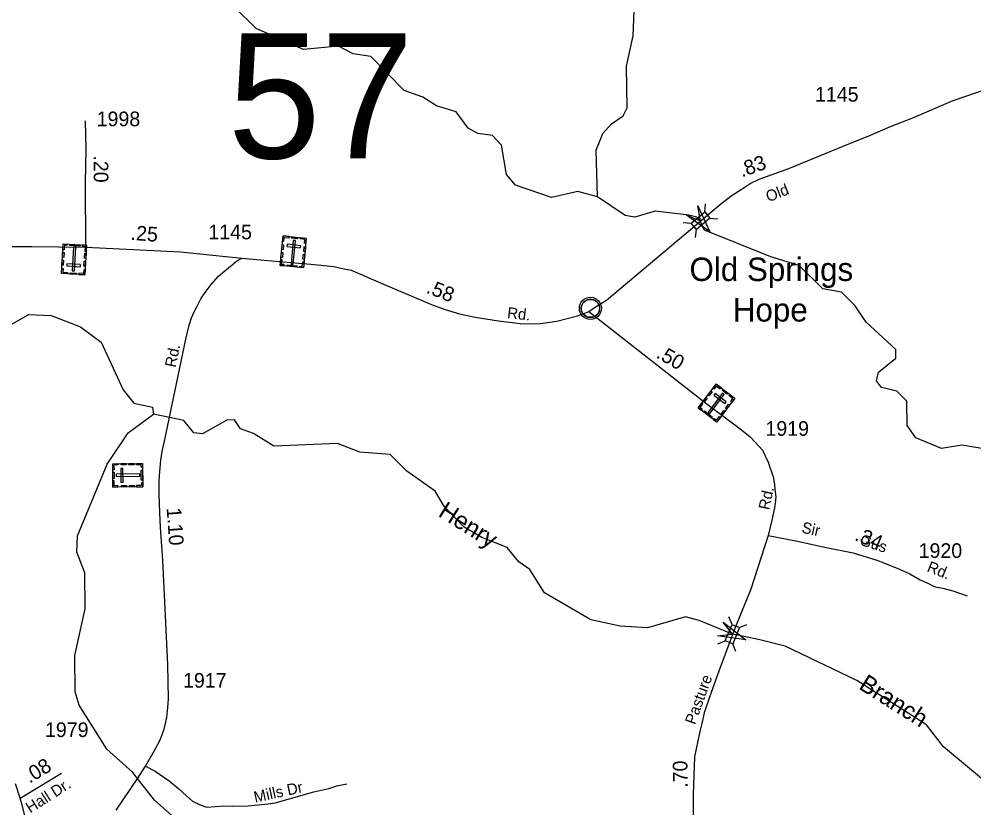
# Model space of a CAD drawing. Extents: x 2220236 to 2384410, y 720751 to 894131.
# Drawn here: x 2276098 to 2284247, y 787885 to 794617 of the extents above; entities that cross this region are included whole.
import ezdxf

# ---------------------------------------------------------------- set-up
doc = ezdxf.new("R2010")
doc.units = 0
for name, color, linetype in [('Exist Civil Demographics Community CELL', 7, 'Continuous'), ('Exist Civil Demographics Community Label', 7, 'Continuous'), ('Exist Cultural Cemetery CELL', 7, 'Continuous'), ('Exist Hydrographic Creek Single Shore', 7, 'Continuous'), ('Exist Hydrographic Creek Single Shore Label', 7, 'Continuous'), ('Exist Hydrographic Misc Water Feature', 7, 'Continuous'), ('Exist Road Non-System Type 51', 7, 'Continuous'), ('Exist Road Non-System Type 51 Label', 7, 'Continuous'), ('Exist Road Secondary Mileage Hundredths English Label', 7, 'Continuous'), ('Exist Road Secondary Structure Standard Bridge Attributed CELL', 7, 'Continuous'), ('Exist Road Secondary Structure Standard Bridge CELL', 7, 'Continuous'), ('Exist Road Secondary Structure Standard Bridge Number Label', 7, 'Continuous'), ('Exist Road Secondary Type 20 Attributed', 7, 'Continuous'), ('Exist Road Secondary Type 51 Attributed', 7, 'Continuous'), ('Exist Road Secondary Type 51 Label', 7, 'Continuous'), ('Exist Road Secondary Type 51 Number Label', 7, 'Continuous')]:
    doc.layers.add(name, color=color, linetype=linetype)

msp = doc.modelspace()

# ---------------------------------------------------------------- linework, layer by layer
at = {"layer": 'Exist Civil Demographics Community CELL'}
msp.add_lwpolyline([(2280896.5, 792161), (2280897.5, 792166.5), (2280899.2, 792173.1), (2280902.2, 792180.3), (2280905.1, 792186.1), (2280908.4, 792191.8), (2280912.2, 792196.9), (2280916.1, 792201.3), (2280920.7, 792205.9), (2280926.3, 792210.5), (2280931.7, 792214.1), (2280936.6, 792217), (2280941.6, 792219.5), (2280947.1, 792221.8), (2280952.7, 792223.6), (2280957.1, 792224.7), (2280961.9, 792225.5), (2280966, 792226.2), (2280972.4, 792226.4), (2280976.8, 792226.3), (2280982.5, 792226.1), (2280987.4, 792225.4), (2280992.3, 792224.4), (2280997.3, 792223), (2281002.5, 792221), (2281009.1, 792218.1), (2281015.4, 792214.6), (2281020.4, 792211.1), (2281025.6, 792207), (2281028.9, 792203.9), (2281033.1, 792199.5), (2281036.9, 792194.8), (2281040, 792190.2), (2281043.1, 792185.2), (2281045.6, 792180.1), (2281047.6, 792175.1), (2281049.2, 792170), (2281050.5, 792165.5), (2281051.5, 792159.4), (2281052.2, 792154.7), (2281052.4, 792148.7), (2281052.3, 792142.9), (2281051.7, 792137.2), (2281050.7, 792131.7), (2281049.1, 792125.6), (2281047.2, 792119.7), (2281044.9, 792114.7), (2281041.8, 792108.7), (2281038.5, 792103.4), (2281035, 792098.7), (2281030.8, 792093.9), (2281025.5, 792089), (2281020.5, 792084.8), (2281015.5, 792081.4), (2281011.2, 792078.9), (2281004.4, 792075.7), (2280997.2, 792072.9), (2280991.3, 792071.5), (2280984.7, 792070.2), (2280980.2, 792069.7), (2280975.7, 792069.4), (2280970.1, 792069.4), (2280965.9, 792069.9), (2280960.2, 792070.6), (2280954.3, 792071.9), (2280949.7, 792073.2), (2280944.6, 792075.1), (2280940, 792077.1), (2280936.1, 792079.3), (2280929.2, 792083.4), (2280923.7, 792087.7), (2280918.8, 792092.1), (2280914.3, 792097), (2280911.1, 792101), (2280908.1, 792105.1), (2280904, 792112.2), (2280902.3, 792115.8), (2280900.6, 792119.8), (2280898, 792128), (2280896.5, 792135), (2280895.8, 792140.2), (2280895.5, 792146.5), (2280895.4, 792151.2), (2280896, 792157.7)], close=True, dxfattribs=at)
for centre, radius in [((2280974.1, 792148.5), 94.3), ((2280973.8, 792148.8), 76.7)]:
    msp.add_circle(centre, radius, dxfattribs=at)
at = {"layer": 'Exist Cultural Cemetery CELL'}
for points in [[(2278351, 792766.7), (2278549.2, 792747.4), (2278524.6, 792494), (2278326.4, 792513.3)], [(2278346.8, 792723.6), (2278358.1, 792722.5), (2278361.3, 792754.5), (2278401.6, 792750.6), (2278402.7, 792761.7), (2278351, 792766.7)], [(2278456.7, 792727), (2278438.1, 792728.8), (2278418.5, 792527), (2278437.1, 792525.1)], [(2278424.8, 792759.5), (2278476.3, 792754.5), (2278475.2, 792743.1), (2278423.7, 792748.2)], [(2278545.1, 792704.3), (2278533.8, 792705.4), (2278536.9, 792737.4), (2278496.5, 792741.3), (2278497.6, 792752.4), (2278549.3, 792747.4)], [(2276658.7, 792434), (2276459.9, 792445.2), (2276474.3, 792699.5), (2276673, 792688.2)], [(2276507.4, 792697.6), (2276506.7, 792686.1), (2276484.8, 792687.4), (2276482.5, 792647), (2276471.4, 792647.6), (2276474.3, 792699.5)], [(2276615, 792680), (2276530.3, 792684.8), (2276531, 792696.2), (2276615.7, 792691.4)], [(2276551.5, 792469.4), (2276570.1, 792468.3), (2276581.6, 792670.8), (2276562.9, 792671.9)], [(2276640, 792690), (2276639.4, 792678.6), (2276661.3, 792677.3), (2276659.1, 792637), (2276670.2, 792636.3), (2276673.1, 792688.2)], [(2278339.7, 792649.8), (2278343.8, 792692.9), (2278355.2, 792691.8), (2278351, 792648.7)], [(2278385.1, 792695), (2278383.3, 792676.4), (2278500.5, 792665), (2278502.3, 792683.6)], [(2278526.6, 792632.6), (2278530.8, 792675.7), (2278542.2, 792674.6), (2278538, 792631.5)], [(2276477.8, 792560.8), (2276475.4, 792517.6), (2276464, 792518.2), (2276466.4, 792561.5)], [(2276481.6, 792626.7), (2276479.1, 792583.4), (2276467.7, 792584.1), (2276470.2, 792627.3)], [(2276665.3, 792551.3), (2276662.9, 792508), (2276651.5, 792508.7), (2276654, 792551.9)], [(2276669.1, 792618.4), (2276666.7, 792575.1), (2276655.3, 792575.8), (2276657.8, 792619)], [(2278359.3, 792510.1), (2278360.4, 792521.5), (2278338.5, 792523.7), (2278342.5, 792563.9), (2278331.4, 792565), (2278326.4, 792513.3)], [(2278333.1, 792582.9), (2278337.3, 792626), (2278348.7, 792624.9), (2278344.5, 792581.8)], [(2278520.2, 792567), (2278524.4, 792610.1), (2278535.8, 792609), (2278531.6, 792565.9)], [(2276462.3, 792488.5), (2276473.6, 792487.9), (2276471.8, 792455.8), (2276512.3, 792453.5), (2276511.7, 792442.4), (2276459.8, 792445.3)], [(2276621.8, 792504.2), (2276622.8, 792522.9), (2276505.3, 792529.5), (2276504.2, 792510.9)], [(2276661.1, 792477.2), (2276649.8, 792477.9), (2276648, 792445.7), (2276607.5, 792448), (2276606.8, 792436.9), (2276658.7, 792434)], [(2278384.7, 792519.1), (2278469.2, 792510.9), (2278468.1, 792499.6), (2278383.6, 792507.8)], [(2278491.6, 792497.2), (2278492.7, 792508.6), (2278514.6, 792506.5), (2278518.5, 792546.7), (2278529.6, 792545.6), (2278524.6, 792494)], [(2276584.7, 792438.2), (2276533, 792441.1), (2276533.6, 792452.5), (2276585.4, 792449.6)], [(2282047.8, 791501.3), (2282206.1, 791380.7), (2282051.9, 791178.1), (2281893.5, 791298.8)], [(2282021.5, 791466.9), (2282030.5, 791460), (2282050.1, 791485.6), (2282082.3, 791461), (2282089.1, 791469.9), (2282047.8, 791501.3)], [(2281976.6, 791407.9), (2282002.8, 791442.3), (2282011.9, 791435.4), (2281985.6, 791401)], [(2282116.7, 791412), (2282101.9, 791423.3), (2281979, 791262), (2281993.9, 791250.6)], [(2282039, 791422.5), (2282027.7, 791407.6), (2282121.3, 791336.3), (2282132.7, 791351.1)], [(2282106.7, 791456.4), (2282147.9, 791425), (2282141, 791416), (2282099.8, 791447.4)], [(2282179.9, 791346.2), (2282170.9, 791353), (2282190.4, 791378.6), (2282158.1, 791403.2), (2282164.9, 791412.1), (2282206.2, 791380.6)], [(2281919.8, 791278.8), (2281926.8, 791287.9), (2281909.3, 791301.2), (2281933.8, 791333.4), (2281924.9, 791340.1), (2281893.5, 791298.8)], [(2281935.8, 791354.4), (2281962.1, 791388.9), (2281971.1, 791382), (2281944.9, 791347.5)], [(2281946.1, 791273.1), (2282013.7, 791221.7), (2282006.7, 791212.6), (2281939.2, 791264)], [(2282086.6, 791242.5), (2282112.8, 791277), (2282121.9, 791270.1), (2282095.7, 791235.6)], [(2282126.6, 791294.9), (2282152.8, 791329.4), (2282161.9, 791322.5), (2282135.6, 791288)], [(2282025.5, 791198.2), (2282032.5, 791207.3), (2282050, 791194), (2282074.5, 791226.2), (2282083.3, 791219.4), (2282051.9, 791178.1)], [(2276898.5, 790623.5), (2276896.5, 790822.6), (2277151.1, 790825.2), (2277153.1, 790626.1)], [(2276939.8, 790823.1), (2276939.9, 790811.8), (2276907.8, 790811.4), (2276908.2, 790770.9), (2276897, 790770.8), (2276896.5, 790822.7)], [(2276966.1, 790665), (2276984.8, 790665.2), (2276983.6, 790783), (2276964.9, 790782.8)], [(2277013, 790812.4), (2276969.7, 790812), (2276969.6, 790823.4), (2277012.9, 790823.8)], [(2277078.9, 790813.1), (2277035.6, 790812.6), (2277035.5, 790824), (2277078.8, 790824.5)], [(2277151.4, 790792), (2277139.9, 790791.9), (2277139.7, 790813.9), (2277099.3, 790813.5), (2277099.2, 790824.6), (2277151.1, 790825.2)], [(2277141, 790683.4), (2277140.2, 790768.3), (2277151.6, 790768.4), (2277152.4, 790683.5)], [(2276897.7, 790697.6), (2276897.2, 790749.4), (2276908.6, 790749.5), (2276909.1, 790697.7)], [(2276926.7, 790732.8), (2276926.9, 790714.2), (2277129.6, 790716.2), (2277129.4, 790734.9)], [(2276941.8, 790624), (2276941.7, 790635.3), (2276909.5, 790635), (2276909.1, 790675.6), (2276897.9, 790675.4), (2276898.5, 790623.5)], [(2277015.9, 790624.7), (2276972.6, 790624.3), (2276972.5, 790635.6), (2277015.8, 790636.1)], [(2277083.1, 790625.3), (2277039.8, 790624.9), (2277039.7, 790636.3), (2277083, 790636.7)], [(2277152.7, 790659.2), (2277141.2, 790659), (2277141.4, 790637), (2277101, 790636.6), (2277101.1, 790625.5), (2277153, 790626)]]:
    msp.add_lwpolyline(points, close=True, dxfattribs=at)
at = {"layer": 'Exist Hydrographic Creek Single Shore'}
for points in [[(2281035.1, 793100.3), (2280867, 793146.5), (2280643.1, 793095.3), (2280334.1, 793200.1), (2280258, 793290.2), (2280214.1, 793540.4), (2280138, 793624), (2280013.2, 793639.7), (2279929.1, 793687.3), (2279828, 793827.1), (2279661.1, 793876.5), (2279544, 793951.1), (2279385.1, 794006.8), (2279099, 794298.1), (2278949.1, 794320.9), (2278823, 794385.7), (2278524.1, 794359.1), (2278122.2, 794538), (2277937, 794718.9)], [(2284537, 790915.9), (2284144.2, 790979.7), (2283970.1, 790953.8), (2283752.1, 791043.5), (2283677, 791150), (2283674.2, 791356.7), (2283590.1, 791440.5), (2283457, 791472.7), (2283415.2, 791529.3), (2283431.2, 791604.5), (2283579, 791722.7), (2283579, 791798.2), (2283327, 792029.7), (2283234.1, 792169.3), (2283116, 792286.6), (2282958.1, 792316.1), (2282756.2, 792513.8), (2282514.2, 792587.6), (2281946.8, 792816.6), (2281923.9, 792856.2), (2281914.7, 792896.6), (2281881.6, 792926), (2281814.6, 792944.4), (2281527.1, 792978.6), (2281353.2, 792926.5), (2281269.1, 792941.4), (2281035.1, 793100.3)], [(2274248.9, 791052.8), (2274597.1, 791212.8), (2274802.9, 791484.1), (2275002.1, 791601.3), (2275166.1, 791794.7), (2275281.9, 791844.8), (2275832.1, 791899), (2276180.1, 792095.3), (2276371, 792088), (2276622, 791991), (2276798.1, 791859.5), (2276985.1, 791452.2), (2277078, 791338.7), (2277236.9, 791305.9), (2277244.9, 791246.8)], [(2279334, 787034.9), (2279159.1, 787018.8), (2279009, 787090.9), (2278706.1, 787428.3), (2278538, 787494.1), (2277703, 787737.6), (2277453, 787775.6), (2277252.1, 787950.3), (2277065.9, 788190.3), (2276846.9, 788385.1), (2276611.1, 788760.6), (2276576, 788876.1), (2276573, 789184.4), (2276660.9, 789582.8), (2276658.1, 789891.1), (2276590, 790066.4), (2276597, 790207.3), (2276850, 790818.7), (2277030, 791087.2), (2277244.9, 791246.8)], [(2284397.2, 788065.3), (2283986.1, 788405.1), (2283842.1, 788594.9), (2283247, 788971.3), (2282636.2, 789265.9), (2282407.1, 789320.9), (2282186.6, 789367.8), (2281901.1, 789484.5), (2281785, 789516.4), (2281461, 789421.4), (2281227.1, 789436.1), (2280977.1, 789490.4), (2280583, 789721.6), (2280456.1, 789921), (2280364, 789985.2), (2280263.1, 790108.6), (2280046.2, 790191.8), (2279895, 790280.2), (2279727.1, 790454.2), (2279650, 790587), (2279407, 790759.3), (2279264.1, 790900), (2279006.1, 790921.8), (2278814, 790994.6), (2278272, 790972.9), (2278097.1, 791081.5), (2277988, 791119.9), (2277937, 791196.4), (2277871, 791194.4), (2277664.1, 791077.4), (2277588, 791085.5), (2277504.1, 791192.2), (2277244.9, 791246.8)]]:
    msp.add_lwpolyline(points, dxfattribs=at)
at = {"layer": 'Exist Hydrographic Misc Water Feature'}
msp.add_lwpolyline([(2281035.1, 793100.3), (2281022, 793497.5), (2281079, 793640.6), (2281153, 793724.4), (2281253.1, 793791.2), (2281286.1, 793859.3), (2281282, 794216.9), (2281338, 794474.9), (2281358.1, 794976.3)], dxfattribs=at)
at = {"layer": 'Exist Road Non-System Type 51'}
msp.add_lwpolyline([(2277176.2, 788240), (2277258.9, 788197.5), (2277377.4, 788114.7), (2277460.1, 788047.6), (2277527.1, 787987.3), (2277578.5, 787942.5), (2277643.3, 787911.2), (2277701.4, 787891.1), (2277842.1, 787901.3), (2277922.1, 787900.1), (2278051.9, 787903.2), (2278223.8, 787918.8), (2278283.6, 787929.4), (2278614.6, 788022.5), (2278740.2, 788051.7), (2278810, 788072.2), (2278895.7, 788091.1)], dxfattribs=at)
at = {"layer": 'Exist Road Secondary Structure Standard Bridge Attributed CELL'}
for points in [[(2281890.9, 793024.4), (2281992.4, 792802.7), (2281793.7, 792943.9), (2281914.7, 792896.6)], [(2282106.2, 789469.9), (2282299.1, 789320.7), (2282057.4, 789353.4), (2282186.6, 789367.8)]]:
    msp.add_lwpolyline(points, close=True, dxfattribs=at)
at = {"layer": 'Exist Road Secondary Structure Standard Bridge CELL'}
for p, q in [((2281949.5, 792971.8), (2281956, 793040.4)), ((2281764.1, 792882.3), (2281832.8, 792875.8)), ((2281993.5, 792918.6), (2282062.1, 792912)), ((2281871.2, 792752.7), (2281877.8, 792821.3)), ((2282182.5, 789450.5), (2282156.4, 789514.4)), ((2282246.1, 789423.9), (2282310, 789450)), ((2282059.9, 789285.1), (2282123.8, 789311.3)), ((2282215, 789220.1), (2282188.9, 789284))]:
    msp.add_line(p, q, dxfattribs=at)
for points in [[(2281832.8, 792875.8), (2281949.3, 792972), (2281994.3, 792917.6), (2281877.8, 792821.3)], [(2282123.8, 789311.3), (2282182.2, 789450.6), (2282247.3, 789423.4), (2282188.9, 789284)]]:
    msp.add_lwpolyline(points, close=True, dxfattribs=at)
at = {"layer": 'Exist Road Secondary Type 20 Attributed'}
msp.add_lwpolyline([(2282490.5, 790209.6), (2282742.6, 790162.3), (2282986.8, 790108.7), (2283217.2, 790062.7), (2283417.8, 789998.6), (2283477.9, 789977.2), (2283612.3, 789922.6), (2283698.7, 789881.4), (2283789, 789832.2), (2283865.5, 789797), (2283895.5, 789781.2), (2283919.5, 789771.5), (2283993.8, 789756.2), (2284067.7, 789736.8), (2284188.2, 789694.2)], dxfattribs=at)
at = {"layer": 'Exist Road Secondary Type 51 Attributed'}
msp.add_line((2276108, 787969.4), (2276460.2, 788182.2), dxfattribs=at)
for points in [[(2281897.9, 792881.1), (2282087.7, 793040.8), (2282184.9, 793113.6), (2282260.6, 793164.4), (2282338, 793213), (2282413.5, 793251.8), (2282666.5, 793342.2), (2283180.1, 793552.9), (2283343.8, 793618.4), (2283534.9, 793700.1), (2283724.1, 793773.8), (2284069.9, 793922.1), (2284784.1, 794167.8)], [(2276666.7, 792669.9), (2276664.5, 793220.2), (2276671.2, 793506.5), (2276664.5, 793750.2)], [(2280960.2, 792122.1), (2281016.7, 792160.8), (2281110, 792217.9), (2281897.9, 792881.1)], [(2275105.8, 792500.1), (2275339.6, 792561.5), (2275758.1, 792654), (2275855.5, 792667.6), (2275988, 792675.7), (2276117.9, 792675.7), (2276207.2, 792675.7), (2276666.7, 792669.9)], [(2276666.7, 792669.9), (2277475.8, 792631.7), (2277999.2, 792576.2)], [(2276925.9, 787866.5), (2277111.4, 788139.3), (2277176.2, 788240), (2277254.5, 788374.1), (2277301.4, 788464.7), (2277334.9, 788556.4), (2277359.5, 788657), (2277366.2, 788742), (2277372.9, 788815.8), (2277368.4, 789106.5), (2277326, 789998.8), (2277305.9, 790279.5), (2277299.2, 790406.9), (2277294.7, 790559), (2277294.7, 790675.3), (2277299.2, 790755.8), (2277308.1, 790854.2), (2277319.3, 790925.8), (2277339.4, 791014.1), (2277520.4, 791885.1), (2277549.5, 792005.9), (2277569.6, 792068.5), (2277591.9, 792117.7), (2277614.3, 792160.2), (2277652.3, 792236.3), (2277694.7, 792296.6), (2277737.2, 792352.5), (2277799.8, 792424.3), (2277853.4, 792469), (2277915.9, 792519.6), (2277954.6, 792552.4), (2277999.2, 792576.2)], [(2277999.2, 792576.2), (2278317.6, 792549.4), (2278588.4, 792525.6), (2278784.8, 792504.7), (2278859.2, 792489.8), (2278930.7, 792475), (2278993.1, 792448.2), (2279207.4, 792355.8), (2279543.7, 792212.9), (2279624, 792177.2), (2279734.1, 792138.5), (2279856.1, 792102.7), (2279990, 792073), (2280190, 792041.3), (2280396.2, 792017.3), (2280548, 792018.7), (2280687.8, 792040), (2280863.3, 792085.8), (2280927.4, 792107.2), (2280960.2, 792122.1)], [(2280960.2, 792122.1), (2281968.9, 791329.6), (2282263, 791112.3), (2282337.1, 791051.6), (2282382.1, 791004.4), (2282443.4, 790939.3), (2282489.9, 790835.1), (2282532.7, 790710.4), (2282543.9, 790645.3), (2282547.6, 790602.5), (2282555.4, 790538.8), (2282551.3, 790485.2), (2282543.9, 790446.2), (2282521.6, 790340.1), (2282490.5, 790209.6)], [(2282490.5, 790209.6), (2282342.6, 789752.7), (2282222.7, 789459.3), (2282200.6, 789401.9)], [(2282200.6, 789401.9), (2282148.3, 789265.7), (2282070.9, 789051.3), (2281990.5, 788831), (2281945.9, 788697), (2281925.1, 788604.6), (2281910.2, 788548.1), (2281889.4, 788458.7), (2281877.5, 788390.3), (2281862.6, 788321.8), (2281851.2, 787997.9), (2281850.7, 787851.3), (2281853.7, 787639.9), (2281856.6, 787449.3), (2281862.6, 787294.5), (2281861.6, 787185.8), (2281873.5, 787056.7), (2281887.4, 786963.4), (2281909.2, 786880.1), (2281939, 786758), (2281952.8, 786726.2), (2281998.5, 786624)], [(2276108, 787969.4), (2276067.8, 788091.4)], [(2276416.4, 787313), (2276394, 787335.4), (2276360.5, 787389), (2276315.8, 787460.6), (2276200.2, 787669.6), (2276155.5, 787785.9), (2276123.6, 787909), (2276108, 787969.4)]]:
    msp.add_lwpolyline(points, dxfattribs=at)

# ---------------------------------------------------------------- texts
at = {"layer": 'Exist Civil Demographics Community Label'}
for s, p in [('Old Springs', (2281819.4, 792381.9)), ('Hope', (2282189.1, 792035.9))]:
    msp.add_text(s, height=200, dxfattribs=at).set_placement(p)
at = {"layer": 'Exist Hydrographic Creek Single Shore Label'}
for s, rotation, p in [('Henry', 327.86944, (2279666.4, 790380.4)), ('Branch', 327.6874, (2283255.7, 788906.6))]:
    msp.add_text(s, height=150, rotation=rotation, dxfattribs=at).set_placement(p)
at = {"layer": 'Exist Road Non-System Type 51 Label'}
msp.add_text('Mills Dr', height=95, rotation=12.36245, dxfattribs=at).set_placement((2278112, 787928.8))
at = {"layer": 'Exist Road Secondary Mileage Hundredths English Label'}
for s, rotation, p in [('.83', 19.66258, (2282266.4, 793265.6)), ('.20', 270.23176, (2276733.9, 793453.7)), ('.25', 355.77274, (2277046.5, 792733.4)), ('.58', 338.20873, (2279565.6, 792283.7)), ('.50', 329.94457, (2281527.3, 791732.7)), ('1.10', 274.09923, (2277356.7, 790444.9)), ('.34', 337.57614, (2283221.3, 790172.3)), ('.08', 31.14212, (2276187.3, 788090.3)), ('.70', 90.89912, (2281804.6, 788057.3))]:
    msp.add_text(s, height=125, rotation=rotation, dxfattribs=at).set_placement(p)
at = {"layer": 'Exist Road Secondary Structure Standard Bridge Number Label'}
msp.add_text('57', height=1066.27, dxfattribs=at).set_placement((2277878.6, 793428.7))
at = {"layer": 'Exist Road Secondary Type 51 Label'}
for s, rotation, p in [('Old', 21.74712, (2282493.7, 793053.4)), ('Rd.', 353.36131, (2280259.9, 792066.2)), ('Rd.', 78.50684, (2277433.8, 791639.3)), ('Rd.', 77.99687, (2282500.2, 790422.8)), ('Sir', 347.61978, (2282770.8, 790235.5)), ('Gus', 342.27893, (2283265.1, 790132.2)), ('Rd.', 337.99903, (2283839.2, 789906.4)), ('Pasture', 70.08795, (2281866.6, 788589.6)), ('Hall Dr.', 32.45856, (2276193.1, 787836.5))]:
    msp.add_text(s, height=95, rotation=rotation, dxfattribs=at).set_placement(p)
at = {"layer": 'Exist Road Secondary Type 51 Number Label'}
for s, p in [('1145', (2282890.3, 793912.9)), ('1998', (2276759.9, 793703.3)), ('1145', (2277713.1, 792737.9)), ('1919', (2282467.6, 791060.9)), ('1920', (2283774.8, 790018.4)), ('1917', (2277497, 788911)), ('1979', (2276318.7, 788489.7))]:
    msp.add_text(s, height=125, dxfattribs=at).set_placement(p)

doc.saveas('drawing.dxf')
